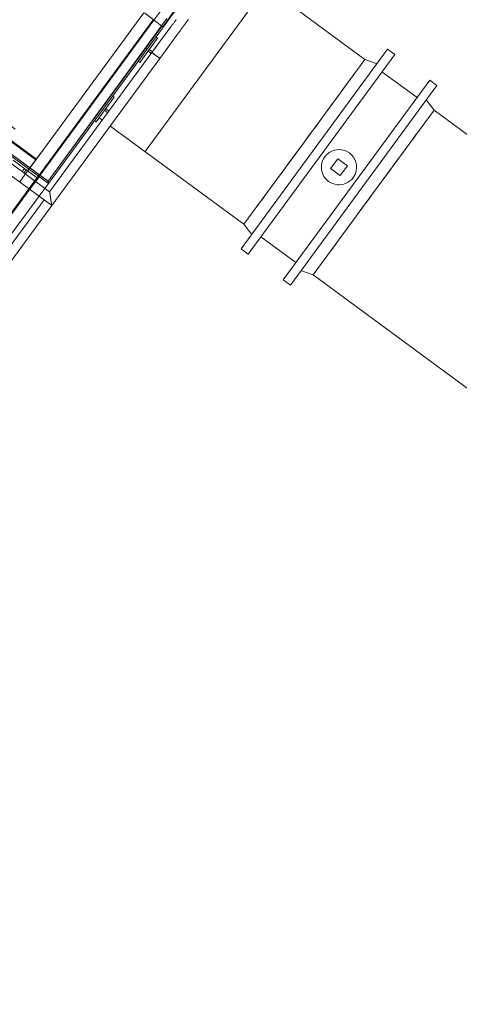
# Model space of a CAD drawing. Header units: metres. Extents: x 135583 to 135939, y 457896 to 458258.
# Tile 522 of 599: x 135696.39 to 135698.57, y 458159.47 to 458164.36. Entities that reach past the tile are written whole.
import ezdxf

# ---------------------------------------------------------------- set-up
doc = ezdxf.new("R2010")
doc.units = ezdxf.units.M
doc.linetypes.add('Hidden', pattern=[4, 2, -2])
doc.layers.add('NIEUWE INSTALLATIE', color=250, linetype='Continuous', lineweight=0)

msp = doc.modelspace()

# ---------------------------------------------------------------- linework, layer by layer
at = {"layer": 'NIEUWE INSTALLATIE', "linetype": 'Hidden'}
for p, q in [((135694.7552, 458165.0036), (135696.5056, 458163.7176)), ((135694.7552, 458165.0036), (135696.5056, 458163.7176)), ((135696.4686, 458163.6673), (135694.7182, 458164.9532)), ((135696.4686, 458163.6673), (135694.7182, 458164.9532)), ((135696.4715, 458163.6713), (135694.7212, 458164.9573)), ((135696.4715, 458163.6713), (135694.7212, 458164.9573)), ((135697.0126, 458163.7085), (135697.6141, 458164.5272)), ((135697.0126, 458163.7085), (135697.6141, 458164.5272)), ((135696.4286, 458163.6129), (135697.0052, 458164.3977)), ((135696.4286, 458163.6129), (135697.0052, 458164.3977)), ((135696.4286, 458163.6129), (135697.0052, 458164.3977)), ((135696.4286, 458163.6129), (135697.0052, 458164.3977)), ((135697.0556, 458164.3607), (135697.0896, 458164.407)), ((135697.0556, 458164.3607), (135697.0896, 458164.407)), ((135696.475, 458163.5788), (135697.0515, 458164.3636)), ((135696.475, 458163.5788), (135697.0515, 458164.3636)), ((135696.475, 458163.5788), (135697.0515, 458164.3636)), ((135696.475, 458163.5788), (135697.0515, 458164.3636)), ((135696.4849, 458163.584), (135697.0556, 458164.3607)), ((135696.4849, 458163.584), (135697.0556, 458164.3607)), ((135696.4849, 458163.584), (135697.0556, 458164.3607)), ((135696.4849, 458163.584), (135697.0556, 458164.3607)), ((135697.1019, 458164.3266), (135697.0996, 458164.3284)), ((135697.1019, 458164.3266), (135697.0996, 458164.3284)), ((135696.5056, 458163.7176), (135696.4345, 458163.6209)), ((135696.5056, 458163.7176), (135696.4345, 458163.6209)), ((135696.3887, 458163.5585), (135696.416, 458163.5957)), ((135696.3887, 458163.5585), (135696.416, 458163.5957)), ((135696.3887, 458163.5585), (135696.416, 458163.5957)), ((135696.3887, 458163.5585), (135696.416, 458163.5957)), ((135696.435, 458163.5244), (135696.4663, 458163.5671)), ((135696.435, 458163.5244), (135696.4663, 458163.5671)), ((135696.435, 458163.5244), (135696.4663, 458163.5671)), ((135696.435, 458163.5244), (135696.4663, 458163.5671)), ((135696.4664, 458163.5671), (135696.4749, 458163.5788)), ((135696.4664, 458163.5671), (135696.4749, 458163.5788)), ((135696.4665, 458163.5589), (135696.4849, 458163.5839)), ((135696.4665, 458163.5589), (135696.4849, 458163.5839)), ((135696.2593, 458163.2853), (135696.435, 458163.5244)), ((135696.2593, 458163.2853), (135696.435, 458163.5244)), ((135696.2633, 458163.2823), (135696.439, 458163.5214)), ((135696.2633, 458163.2823), (135696.439, 458163.5214)), ((135696.439, 458163.5215), (135696.4665, 458163.5588)), ((135696.439, 458163.5215), (135696.4665, 458163.5588)), ((135696.439, 458163.5215), (135696.4665, 458163.5588)), ((135696.439, 458163.5215), (135696.4665, 458163.5588)), ((135696.5129, 458163.5249), (135696.4854, 458163.4874)), ((135696.5129, 458163.5249), (135696.4854, 458163.4874)), ((135696.5129, 458163.5249), (135696.4854, 458163.4874)), ((135696.5129, 458163.5249), (135696.4854, 458163.4874))]:
    msp.add_line(p, q, dxfattribs=at)
at = {"layer": 'NIEUWE INSTALLATIE'}
for p, q in [((135698.1051, 458164.1665), (135697.4394, 458164.6556)), ((135697.0931, 458164.3332), (135697.0089, 458164.3977)), ((135697.022, 458164.2178), (135697.17, 458164.4193)), ((135697.0995, 458164.3284), (135697.1706, 458164.4251)), ((135697.12, 458164.3698), (135697.0931, 458164.3332)), ((135696.5295, 458163.5611), (135697.0931, 458164.3332)), ((135697.0955, 458164.3314), (135697.0156, 458164.2226)), ((135697.135, 458164.321), (135697.0462, 458164.2001)), ((135697.0931, 458164.3332), (135697.0995, 458164.3284)), ((135697.135, 458164.321), (135697.1356, 458164.3218)), ((135695.5842, 458164.2555), (135696.5213, 458163.5671)), ((135696.9857, 458164.1515), (135697.0745, 458164.2724)), ((135697.0745, 458164.2724), (135697.0664, 458164.2783)), ((135697.0851, 458164.1715), (135697.1739, 458164.2924)), ((135697.0156, 458164.2226), (135696.5295, 458163.5611)), ((135696.5312, 458163.5499), (135697.022, 458164.2179)), ((135697.0462, 458164.2001), (135696.5377, 458163.5079)), ((135697.0156, 458164.2226), (135697.022, 458164.2179)), ((135697.0156, 458164.2226), (135697.022, 458164.2178)), ((135697.033, 458164.216), (135697.0271, 458164.2079)), ((135697.0271, 458164.2079), (135697.0437, 458164.1957)), ((135697.0496, 458164.2038), (135697.033, 458164.216)), ((135697.0462, 458164.2001), (135697.0469, 458164.1996)), ((135696.548, 458163.4403), (135697.0851, 458164.1715)), ((135696.9776, 458164.1574), (135696.9857, 458164.1515)), ((135698.1051, 458164.1665), (135697.8043, 458163.7571)), ((135695.781, 458164.1011), (135696.5312, 458163.5499)), ((135696.5295, 458163.5611), (135695.7857, 458164.1075)), ((135698.3638, 458163.9764), (135698.1897, 458164.1043)), ((135696.5377, 458163.5079), (135695.7632, 458164.0769)), ((135695.7346, 458164.0379), (135696.548, 458163.4403)), ((135696.8582, 458163.978), (135696.7694, 458163.8571)), ((135696.8501, 458163.9839), (135696.8582, 458163.978)), ((135696.8108, 458163.9135), (135696.8167, 458163.9215)), ((135696.8274, 458163.9013), (135696.8108, 458163.9135)), ((135696.8167, 458163.9215), (135696.8333, 458163.9094)), ((135698.1476, 458163.5049), (135698.4484, 458163.9142)), ((135700.289, 458162.562), (135698.4484, 458163.9142)), ((135696.7694, 458163.8571), (135696.7613, 458163.863)), ((135696.7843, 458163.8761), (135696.8005, 458163.8642)), ((135696.8376, 458163.837), (135697.5036, 458163.3477)), ((135697.8043, 458163.7571), (135697.5036, 458163.3477)), ((135696.3567, 458163.6657), (135696.4776, 458163.5769)), ((135697.9696, 458163.6729), (135697.934, 458163.6246)), ((135698.0179, 458163.6374), (135697.9696, 458163.6729)), ((135696.4131, 458163.6243), (135696.4009, 458163.6077)), ((135696.409, 458163.6018), (135696.4211, 458163.6183)), ((135696.4211, 458163.6183), (135696.4131, 458163.6243)), ((135696.416, 458163.5957), (135696.4286, 458163.6128)), ((135696.416, 458163.5957), (135696.4286, 458163.6128)), ((135697.934, 458163.6246), (135697.9824, 458163.589)), ((135697.9824, 458163.589), (135698.0179, 458163.6374)), ((135696.4776, 458163.5769), (135696.4835, 458163.5849)), ((135696.5213, 458163.5671), (135696.5295, 458163.5611)), ((135696.5312, 458163.5499), (135696.5129, 458163.5249)), ((135696.5312, 458163.5499), (135696.5129, 458163.5249)), ((135696.5312, 458163.5499), (135696.5295, 458163.5611)), ((135696.5096, 458163.4696), (135693.6228, 458159.5403)), ((135696.4853, 458163.4874), (135696.3097, 458163.2483)), ((135696.4853, 458163.4874), (135696.3097, 458163.2483)), ((135697.8469, 458163.0955), (135698.1476, 458163.5049)), ((135693.6331, 458159.4728), (135696.548, 458163.4403)), ((135697.5882, 458163.2855), (135697.7622, 458163.1576)), ((135697.8469, 458163.0955), (135699.6875, 458161.7432))]:
    msp.add_line(p, q, dxfattribs=at)
at = {"layer": 'NIEUWE INSTALLATIE', "extrusion": (0, 0, -1)}
for p, q in [((135698.2176, 458164.2166), (135697.4894, 458163.2253)), ((135698.2531, 458164.1905), (135698.2176, 458164.2166)), ((135698.2531, 458164.1905), (135697.5248, 458163.1993)), ((135698.1649, 458164.1449), (135698.1051, 458164.1665)), ((135697.6989, 458163.0714), (135698.4271, 458164.0626)), ((135698.4626, 458164.0366), (135698.4271, 458164.0626)), ((135697.7344, 458163.0454), (135698.4626, 458164.0366)), ((135698.4484, 458163.9142), (135698.4099, 458163.9649)), ((135697.5036, 458163.3477), (135697.5421, 458163.2971)), ((135697.4894, 458163.2253), (135697.5248, 458163.1993)), ((135697.787, 458163.1171), (135697.8469, 458163.0955)), ((135697.6989, 458163.0714), (135697.7344, 458163.0454))]:
    msp.add_line(p, q, dxfattribs=at)
at = {"layer": 'NIEUWE INSTALLATIE', "flags": 128}
for points in [[(135697.167, 458164.3645), (135697.165, 458164.3618), (135697.1629, 458164.3589), (135697.1608, 458164.3561), (135697.1586, 458164.3531), (135697.1565, 458164.3502), (135697.1542, 458164.3471), (135697.152, 458164.3441), (135697.1497, 458164.341), (135697.1474, 458164.3378), (135697.1451, 458164.3347), (135697.1427, 458164.3315), (135697.1404, 458164.3283), (135697.138, 458164.3251), (135697.1356, 458164.3218), (135697.135, 458164.321)], [(135697.1739, 458164.2924), (135697.1763, 458164.2956), (135697.1787, 458164.2988), (135697.181, 458164.302), (135697.1834, 458164.3052), (135697.1857, 458164.3084), (135697.188, 458164.3115), (135697.1903, 458164.3146), (135697.1926, 458164.3177), (135697.1948, 458164.3208), (135697.197, 458164.3237), (135697.1991, 458164.3267), (135697.2013, 458164.3296), (135697.2033, 458164.3324), (135697.2054, 458164.3352), (135697.2074, 458164.3379), (135697.2093, 458164.3405), (135697.2112, 458164.343), (135697.213, 458164.3455), (135697.2147, 458164.3479), (135697.2164, 458164.3502), (135697.218, 458164.3524), (135697.2196, 458164.3545), (135697.221, 458164.3565), (135697.2224, 458164.3584), (135697.2237, 458164.3602), (135697.225, 458164.3619), (135697.2261, 458164.3634), (135697.2272, 458164.3649)]]:
    msp.add_lwpolyline(points, dxfattribs=at)
at = {"layer": 'NIEUWE INSTALLATIE'}
for start, end in [(323.696, 143.696), (143.696, 323.696)]:
    msp.add_arc((135697.976, 458163.631), 0.0875, start, end, dxfattribs=at)
for major_axis, ratio, start_param, end_param in [((0.0195, -0.0143), 0.000001, 0, 3.926991), ((0.0195, -0.0143), 0.000001, 0, 5.063268), ((0.0195, -0.0143), 0.000001, 0.785398, 3.141593), ((-0.0195, 0.0143), 0.000001, 0.261799, 5.759587), ((0.0232, -0.0066), 1, 2.577116, 2.712123), ((0.0195, -0.0143), 0.000001, 2.189563, 2.356194), ((0.0195, -0.0143), 0.000001, 1.926027, 2.186276), ((0.0195, -0.0143), 0.000001, 5.067619, 5.327869), ((0.0195, -0.0143), 0.000001, 5.331155, 5.497787), ((-0.0195, 0.0143), 0.000001, 2.490222, 2.617994)]:
    msp.add_ellipse((135697.0657, 458164.1858), major_axis=major_axis, ratio=ratio, start_param=start_param, end_param=end_param, dxfattribs=at)
at = {"layer": 'NIEUWE INSTALLATIE', "extrusion": (0, 0, -1)}
for centre, major_axis in [((135697.8043, 458163.7571), (0.3008, 0.4094)), ((135698.1476, 458163.5049), (-0.3008, -0.4094))]:
    msp.add_ellipse(centre, major_axis=major_axis, ratio=0.000001, start_param=0.785398, end_param=2.356194, dxfattribs=at)
at = {"layer": 'NIEUWE INSTALLATIE'}
for points in [[(135697.0489, 458164.2031), (135697.0479, 458164.2022), (135697.047, 458164.2012), (135697.0462, 458164.2001)], [(135697.0851, 458164.1715), (135697.0859, 458164.1726), (135697.0866, 458164.1737), (135697.0872, 458164.175)]]:
    msp.add_open_spline(points, degree=3, dxfattribs=at)
msp.add_open_spline([(135696.548, 458163.4403), (135696.548, 458163.4404), (135696.5479, 458163.4409), (135696.5476, 458163.4428), (135696.5473, 458163.4448), (135696.547, 458163.4468), (135696.5467, 458163.4487), (135696.5464, 458163.4507), (135696.5461, 458163.4529), (135696.5457, 458163.4553), (135696.5454, 458163.4572), (135696.5451, 458163.4592), (135696.5448, 458163.4612), (135696.5445, 458163.4633), (135696.5442, 458163.4654), (135696.5438, 458163.4675), (135696.5435, 458163.4697), (135696.5432, 458163.4719), (135696.5428, 458163.4741), (135696.5425, 458163.4763), (135696.5422, 458163.4785), (135696.5418, 458163.4807), (135696.5415, 458163.4828), (135696.5412, 458163.485), (135696.5409, 458163.487), (135696.5406, 458163.4891), (135696.5403, 458163.491), (135696.54, 458163.4929), (135696.5396, 458163.4953), (135696.5393, 458163.4975), (135696.5389, 458163.4995), (135696.5387, 458163.5014), (135696.5384, 458163.5034), (135696.5381, 458163.5054), (135696.5378, 458163.5073), (135696.5377, 458163.5079), (135696.5377, 458163.5079)], degree=3, knots=[-1, -1, -1, -1, -0.916667, -0.875, -0.833333, -0.791667, -0.770833, -0.75, -0.708333, -0.6875, -0.666667, -0.645833, -0.625, -0.604167, -0.583333, -0.5625, -0.541667, -0.520833, -0.5, -0.479167, -0.458333, -0.4375, -0.416667, -0.395833, -0.375, -0.354167, -0.333333, -0.3125, -0.291667, -0.25, -0.229167, -0.208333, -0.166667, -0.125, -0.083333, 0, 0, 0, 0], dxfattribs=at)

doc.saveas('drawing.dxf')
